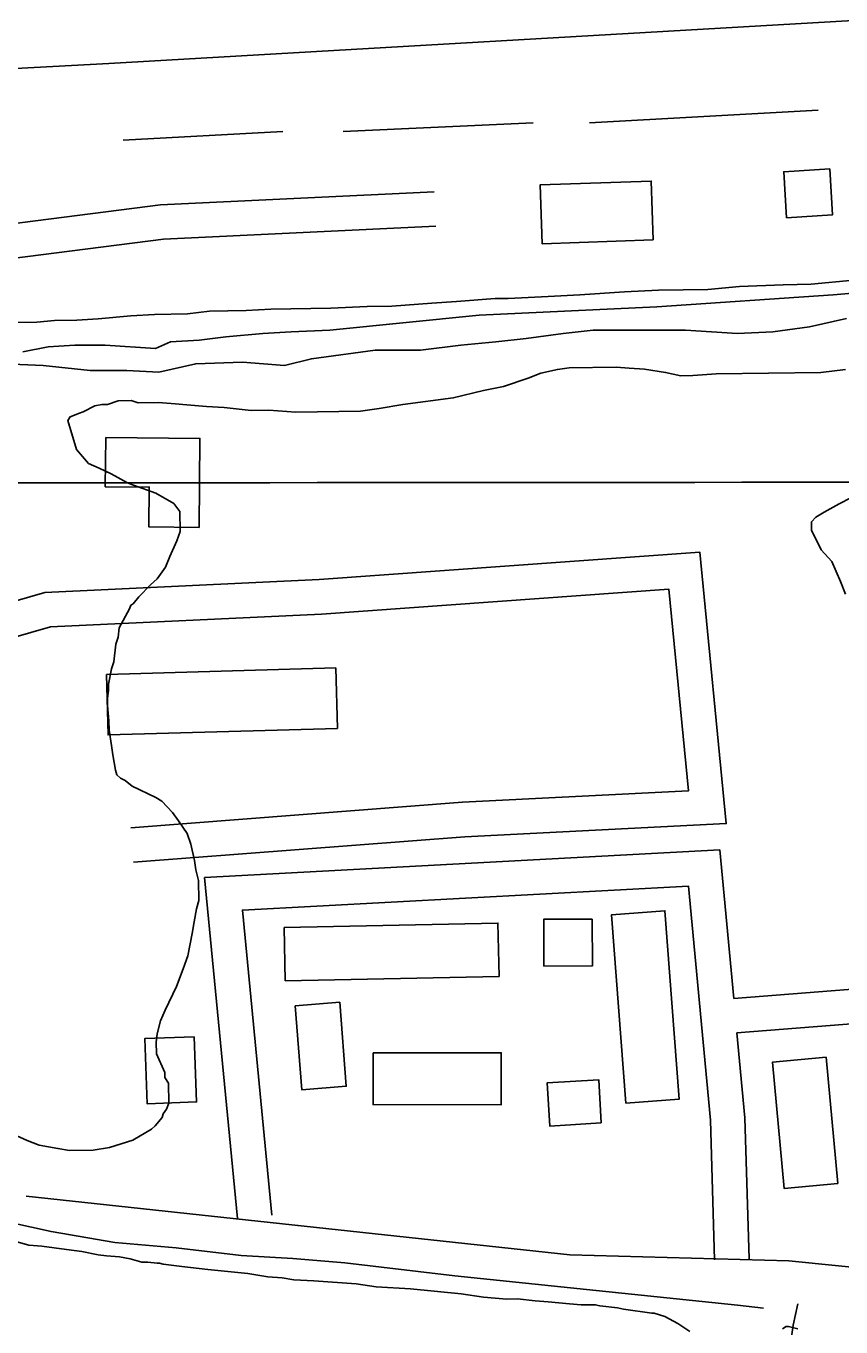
# Model space of a CAD drawing. Extents: x 3297716 to 3335574, y 688621 to 713991.
# Drawn here: x 3311147 to 3311855, y 708426 to 709557 of the extents above; entities that cross this region are included whole.
import ezdxf

# ---------------------------------------------------------------- set-up
doc = ezdxf.new("R2010")
doc.units = 0
for name, color, linetype in [('V-BLDG-OTLN', 7, 'Continuous'), ('V-GRID-MAJR', 7, 'Continuous'), ('V-ROAD-CNTR', 7, 'Continuous'), ('V-SITE-VEGE', 7, 'Continuous'), ('V-TOPO-SHOR', 7, 'Continuous')]:
    doc.layers.add(name, color=color, linetype=linetype)

msp = doc.modelspace()

# ---------------------------------------------------------------- linework, layer by layer
at = {"layer": 'V-BLDG-OTLN'}
for points in [[(3311845.62927138, 709432.9061072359), (3311805.7013512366, 709430.524112), (3311808.0833464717, 709390.5951918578), (3311848.012266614, 709392.977187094)], [(3311692.241531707, 709371.383572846), (3311595.5433621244, 709367.9480642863), (3311593.729552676, 709419.0007834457), (3311690.4277222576, 709422.4362920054)], [(3311216.2585301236, 709199.4425741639), (3311298.123366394, 709198.6465757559), (3311297.371367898, 709121.336730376), (3311253.728455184, 709121.7617295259), (3311254.0654545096, 709156.356660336), (3311215.8425309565, 709156.7286595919)], [(3311216.734529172, 708993.5659859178), (3311416.15513033, 708999.17997469), (3311417.636127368, 708946.5740799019), (3311218.2155262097, 708940.9590911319)], [(3311668.323625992, 708620.822731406), (3311655.901650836, 708784.6134038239), (3311702.367557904, 708788.137396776), (3311714.78953306, 708624.3467243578)], [(3311371.286220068, 708773.536425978), (3311557.2138482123, 708777.3104184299), (3311558.1538463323, 708730.98551108), (3311372.226218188, 708727.2135186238)], [(3311639.0766844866, 708780.899411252), (3311639.257684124, 708740.156492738), (3311597.1247683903, 708739.9694931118), (3311596.9437687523, 708780.7124116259)], [(3311380.8312009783, 708705.442562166), (3311386.5521895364, 708632.4547081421), (3311425.3491119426, 708635.49570206), (3311419.628123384, 708708.483556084)], [(3311293.1583763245, 708678.571615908), (3311295.191372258, 708621.8747293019), (3311252.13545837, 708620.3307323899), (3311250.1024624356, 708677.0276189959)], [(3311448.718065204, 708664.704643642), (3311560.0698424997, 708664.606643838), (3311560.0298425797, 708619.43573418), (3311448.6780652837, 708619.5347339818)], [(3311852.6192574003, 708551.03587098), (3311842.4242777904, 708660.70565164), (3311795.7383711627, 708656.3656603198), (3311805.933350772, 708546.6958796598)], [(3311647.025668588, 708603.6267657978), (3311602.2367581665, 708600.894771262), (3311599.945762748, 708638.447696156), (3311644.7346731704, 708641.179690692)]]:
    msp.add_lwpolyline(points, close=True, dxfattribs=at)
at = {"layer": 'V-GRID-MAJR'}
msp.add_spline([(3301840.245, 709153.404), (3307091.973, 709156.841), (3312343.699, 709161.042), (3317595.4250000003, 709166.008), (3322847.151, 709171.736), (3328098.875, 709178.229), (3333350.598, 709185.486), (3333350.599, 709185.486)], degree=3, dxfattribs=at)
at = {"layer": 'V-ROAD-CNTR'}
for points in [[(3321969.11902436, 710116.1787406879), (3321666.245630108, 710108.8057554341), (3321492.746977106, 710098.0457769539), (3321073.9358147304, 710068.725835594), (3320654.183654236, 710049.840873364), (3320230.1515023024, 710028.8209154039), (3319711.4135397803, 709997.8059774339), (3319431.537099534, 709981.7200096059), (3319189.123584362, 709967.2580385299), (3318433.2280961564, 709928.030116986), (3318142.237678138, 709911.7191496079), (3317361.76323909, 709865.509242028), (3316719.677523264, 709830.5803118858), (3316136.331689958, 709797.4653781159), (3315767.733427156, 709780.235412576), (3315460.47704167, 709764.0894448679), (3314594.6517733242, 709715.615541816), (3313764.1424343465, 709666.735639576), (3313139.8856828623, 709630.3297123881), (3312580.6778012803, 709600.1097728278), (3311894.166174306, 709563.750845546), (3311218.8075250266, 709524.6229238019), (3310603.397755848, 709491.00399104), (3310297.884366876, 709478.5810158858)], [(3310588.539785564, 709488.9439951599), (3310601.8317589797, 709393.0711869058), (3310625.9927106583, 709325.4993220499), (3310650.6816612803, 709302.0183690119), (3310711.815539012, 709296.8043794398), (3310907.6051474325, 709326.036320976), (3311266.4554297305, 709371.8232294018), (3311503.1879562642, 709383.11920681)], [(3310618.2557261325, 709493.0639869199), (3310631.1217004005, 709400.257172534), (3310651.838658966, 709342.31928841), (3310663.725635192, 709331.0143110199), (3310710.86154092, 709326.9943190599), (3310903.4911556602, 709355.7542615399), (3311263.837434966, 709401.7331695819), (3311501.757959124, 709413.085146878)], [(3311240.446481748, 708830.3993122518), (3311528.286906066, 708852.433268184), (3311755.68945126, 708863.9352451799), (3311732.7124972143, 709099.687773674), (3311401.8601589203, 709075.961821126), (3311163.3686359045, 709064.798843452), (3311108.716745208, 709048.988875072), (3311061.8498389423, 709029.181914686), (3311010.644941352, 708997.226978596), (3310937.1400883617, 708935.409102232), (3310806.1803502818, 708834.3143044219), (3310722.0125186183, 708793.4033862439), (3310442.2220782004, 708663.04064697), (3310131.4416997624, 708520.0489329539)], [(3311238.156486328, 708860.3112524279), (3311526.38490987, 708882.3752082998), (3311722.7815170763, 708892.309188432), (3311705.690551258, 709067.673837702), (3311403.634155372, 709046.0118810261), (3311168.306626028, 709034.9969030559), (3311118.7587251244, 709020.66493172), (3311075.717811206, 709002.473968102), (3311028.328905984, 708972.9010272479), (3310955.968050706, 708912.0451489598), (3310822.070318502, 708808.682355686), (3310734.9064928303, 708766.3134404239), (3310454.826052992, 708635.8167014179), (3310146.795669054, 708494.09098487)], [(3311762.1204383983, 708711.849549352), (3311749.957462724, 708841.00029105), (3311302.183358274, 708816.966339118), (3311330.726301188, 708520.5519319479)], [(3311745.4644717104, 708484.7340035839), (3311741.9394787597, 708606.1717607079), (3311722.791517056, 708809.4983540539), (3311335.04529255, 708788.6863956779), (3311360.588241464, 708523.4279261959)], [(3312068.161826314, 708461.155050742), (3312034.6238933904, 708733.162506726), (3311762.1204383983, 708711.85054935)], [(3312038.3878858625, 708457.4830580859), (3312008.359945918, 708701.016571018), (3311764.9334327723, 708681.979609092)], [(3311775.452411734, 708485.604001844), (3311771.8994188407, 708608.01575702), (3311764.9334327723, 708681.9786090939)], [(3312357.060248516, 708428.7161156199), (3311810.1383423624, 708483.8120054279), (3311619.705723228, 708489.0149950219), (3311146.8936688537, 708540.046892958)]]:
    msp.add_lwpolyline(points, dxfattribs=at)
at = {"layer": 'V-SITE-VEGE'}
for points in [[(3311049.115, 709298.206), (3311156.42, 709299.85), (3311171.733, 709301.108), (3311191.15, 709301.405), (3311209.528, 709302.707), (3311238.11, 709305.192), (3311258.535, 709306.527), (3311287.15, 709306.963), (3311306.534, 709309.306), (3311338.214, 709309.791), (3311359.659, 709311.139), (3311411.779, 709311.942), (3311443.443, 709313.447), (3311464.904, 709313.777), (3311499.619, 709316.353), (3311521.0640000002, 709317.705), (3311554.754, 709320.267), (3311565.9990000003, 709320.437), (3311600.727, 709321.991), (3311628.303, 709323.435), (3311667.107, 709326.0750000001), (3311696.725, 709327.552), (3311739.647, 709328.209), (3311767.2090000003, 709330.677), (3311805.005, 709332.2760000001), (3311829.532, 709332.653), (3311866.275, 709336.282)], [(3311859.289, 709258.491), (3311837.861, 709256.117), (3311746.907, 709254.725), (3311726.485, 709253.387), (3311716.265, 709253.232), (3311702.933, 709256.095), (3311684.49, 709258.878), (3311671.191, 709259.6950000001), (3311659.935, 709260.545), (3311619.055, 709259.9180000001), (3311608.852, 709258.741), (3311594.591, 709255.456), (3311583.411, 709251.196), (3311562.063, 709243.713), (3311544.735, 709240.381), (3311518.258, 709233.843), (3311474.394, 709228.062), (3311454.002, 709224.681), (3311437.684, 709222.387), (3311381.4760000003, 709221.525), (3311357.9390000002, 709223.208), (3311342.614, 709222.973), (3311319.06, 709225.68), (3311303.716, 709226.466), (3311273.012, 709229.061), (3311261.752, 709229.911), (3311244.379, 709229.645), (3311238.217, 709231.595), (3311226.975, 709231.4230000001), (3311217.825, 709228.215)], [(3311217.825, 709228.215), (3311212.715, 709228.138), (3311206.602, 709227.0210000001), (3311196.458, 709221.756), (3311193.409, 709220.687), (3311185.2800000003, 709217.496), (3311183.2830000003, 709214.4), (3311190.828, 709188.959), (3311201.234, 709176.854), (3311210.495, 709172.905), (3311220.792, 709167.953), (3311235.225, 709159.997), (3311240.365, 709158.03), (3311259.893, 709151.176), (3311275.363, 709142.214), (3311280.582, 709135.138), (3311280.848, 709117.765), (3311277.907, 709109.542), (3311271.98, 709096.162), (3311268.034, 709086.903), (3311261.036, 709076.573), (3311254.984, 709071.3690000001), (3311244.9220000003, 709060.9940000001), (3311239.904, 709054.785), (3311237.877, 709053.732), (3311236.9020000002, 709050.65), (3311227.954, 709034.157), (3311227.059, 709025.9670000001), (3311225.108, 709019.805), (3311223.301, 709004.443), (3311221.349, 708998.28), (3311218.486, 708984.948), (3311218.5640000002, 708979.838), (3311217.653, 708972.6680000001), (3311217.747, 708966.5380000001), (3311218.972, 708953.267), (3311219.097, 708945.0920000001), (3311221.345, 708931.839), (3311222.492, 708923.68), (3311224.741, 708910.425), (3311225.824, 708906.354), (3311228.937, 708903.333), (3311233.056, 708901.353), (3311239.265, 708896.335), (3311259.858, 708886.431), (3311265.021, 708883.443), (3311274.372, 708873.365), (3311279.59, 708866.291), (3311286.916, 708855.158), (3311290.123, 708846.007), (3311293.406, 708831.747), (3311294.555, 708823.588), (3311296.74, 708814.421), (3311297.007, 708797.05), (3311295.073, 708789.8640000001), (3311293.201, 708778.591), (3311291.313, 708768.339), (3311287.524, 708748.861), (3311283.609, 708737.558), (3311277.7120000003, 708722.134), (3311267.806, 708701.537), (3311263.86, 708692.278), (3311260.966, 708680.99), (3311260.053, 708673.822), (3311260.21, 708663.6), (3311267.612, 708647.36), (3311267.6750000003, 708643.272), (3311270.821, 708638.211), (3311271.0870000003, 708620.836), (3311269.1210000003, 708615.693), (3311266.119, 708611.561), (3311265.144, 708608.476), (3311259.1210000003, 708601.23), (3311256.1040000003, 708598.12), (3311239.892, 708588.67), (3311219.5470000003, 708582.225), (3311205.273, 708579.962), (3311184.8340000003, 708579.6510000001), (3311174.5810000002, 708581.537), (3311158.185, 708584.355), (3311147.9020000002, 708588.283), (3311132.4620000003, 708595.201)], [(3311859.213, 709063.253), (3311854.954, 709074.431), (3311847.536, 709091.696), (3311838.18, 709101.774), (3311829.739, 709119.02), (3311829.63, 709126.176), (3311833.654, 709130.3250000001), (3311840.745, 709134.5210000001), (3311853.921, 709141.88), (3311864.061, 709147.145)], [(3311125.681, 708504.125), (3311149.2970000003, 708497.331), (3311160.553, 708496.481), (3311182.061, 708493.743), (3311195.377, 708491.904), (3311209.733, 708489.057), (3311216.899, 708488.144), (3311228.157, 708487.296), (3311237.3850000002, 708485.394), (3311247.6520000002, 708482.483), (3311252.762, 708482.561), (3311260.954, 708481.664), (3311262.998, 708481.697), (3311266.08, 708480.7220000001), (3311282.4620000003, 708478.9280000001), (3311304.992, 708476.206), (3311339.8000000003, 708472.653), (3311357.22, 708469.851), (3311369.498, 708469.018), (3311379.75, 708467.132), (3311397.137, 708466.376), (3311433.975, 708463.873), (3311451.393, 708461.074), (3311481.06, 708459.484), (3311525.082, 708455.0480000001), (3311544.546, 708452.279), (3311565.0160000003, 708450.547), (3311574.214, 708450.6900000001), (3311589.576, 708448.882), (3311600.832, 708448.032), (3311619.259, 708446.269), (3311629.4930000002, 708445.404), (3311641.757, 708445.593), (3311645.861, 708444.632), (3311661.221, 708442.824), (3311666.343, 708441.88), (3311690.935, 708438.169), (3311692.9790000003, 708438.199), (3311702.224, 708435.275), (3311713.558, 708429.317), (3311723.8880000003, 708422.317)], [(3311804.606, 708424.576), (3311807.639, 708426.667), (3311809.682, 708426.7000000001), (3311817.8910000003, 708424.781)]]:
    msp.add_lwpolyline(points, dxfattribs=at)
at = {"layer": 'V-TOPO-SHOR'}
for p, q in [((3311636.674405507, 709472.8935695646), (3311835.6309991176, 709484.1552635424)), ((3311422.702219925, 709465.3857735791), (3311587.873731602, 709472.8935695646)), ((3311231.2534223, 709457.8779775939), (3311370.1476480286, 709465.3857735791))]:
    msp.add_line(p, q, dxfattribs=at)
for points in [[(3311144.1945176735, 709273.8483011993), (3311166.0676240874, 709278.2229224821), (3311189.3989375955, 709279.6811295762), (3311215.6466652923, 709279.6811295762), (3311259.39287812, 709276.7647153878), (3311272.516741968, 709282.5975437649), (3311297.306262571, 709284.0557508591), (3311320.637576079, 709286.9721650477), (3311352.7181321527, 709289.888579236), (3311377.507652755, 709291.3467863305), (3311411.046415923, 709292.8049934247), (3311540.8268473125, 709305.9288572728), (3311695.396799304, 709313.2198927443), (3311848.508544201, 709323.4273424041), (3311982.663596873, 709335.0929991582)], [(3311860.1742009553, 709303.0124430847), (3311828.093644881, 709295.7214076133), (3311796.013088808, 709291.3467863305), (3311765.3907398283, 709289.8885792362), (3311720.1863199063, 709292.8049934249), (3311676.4401070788, 709292.8049934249), (3311639.984929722, 709292.8049934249), (3311613.7372020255, 709289.8885792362), (3311581.6566459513, 709285.5139579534), (3311555.408918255, 709282.5975437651), (3311524.7865692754, 709279.6811295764), (3311489.7895990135, 709275.3065082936), (3311450.4180074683, 709275.3065082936), (3311395.006137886, 709268.0154728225), (3311371.674824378, 709262.1826444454), (3311335.219647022, 709265.099058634), (3311294.3898483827, 709263.6408515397), (3311262.309292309, 709256.3498160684), (3311234.6033575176, 709257.8080231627), (3311202.522801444, 709257.8080231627), (3311161.6930028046, 709262.1826444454), (3311128.154239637, 709263.6408515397)], [(3310324.9869877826, 708569.2462269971), (3310440.418044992, 708622.7386681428), (3310756.6803724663, 708771.0159611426), (3310770.757330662, 708768.2005695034), (3310783.895824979, 708761.631322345), (3310793.2804637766, 708745.6774363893), (3310825.188235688, 708708.1388811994), (3310857.096007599, 708667.7849343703), (3310896.511490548, 708630.2463791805), (3310937.8039012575, 708595.5232156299), (3310967.834745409, 708575.8154741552), (3310990.357878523, 708564.5539075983), (3311033.5272169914, 708543.9077022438), (3311071.0657721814, 708529.8307440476), (3311117.050502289, 708520.4461052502), (3311168.666015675, 708509.1845386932), (3311224.0353845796, 708499.7998998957), (3311277.5278257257, 708495.107580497), (3311333.83565851, 708488.5383333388), (3311378.881924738, 708485.7229416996), (3311423.928190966, 708481.9690861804), (3311519.6515067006, 708470.7075196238), (3311765.529043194, 708445.3689948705), (3311788.052176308, 708442.5536032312)], [(3311782.7007623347, 707938.0750214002), (3311782.7007623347, 707969.0768773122), (3311778.5671815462, 707983.5444100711), (3311786.8343431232, 708043.4813315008), (3311807.502247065, 708221.2253053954), (3311809.5690374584, 708279.095436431), (3311819.902989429, 708384.5017465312), (3311811.6358278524, 708411.3700216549), (3311813.7026182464, 708427.9043448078), (3311817.836199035, 708446.505458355)]]:
    msp.add_lwpolyline(points, dxfattribs=at)

doc.saveas('drawing.dxf')
